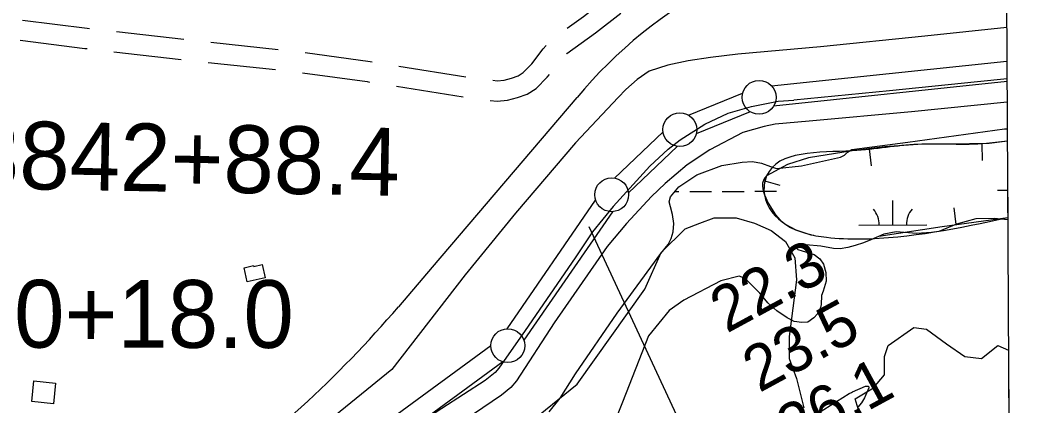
# Model space of a CAD drawing. Extents: x 3419139 to 3457078, y 540382 to 565875.
# Drawn here: x 3453441 to 3454925, y 551211 to 551781 of the extents above; entities that cross this region are included whole.
import ezdxf

# ---------------------------------------------------------------- set-up
doc = ezdxf.new("R2010")
doc.units = 0
for name, color, linetype in [('V-BLDG-OTLN', 7, 'Continuous'), ('V-BORW-LINE', 7, 'Continuous'), ('V-FLOD-BASE', 7, 'Continuous'), ('V-GRID-FRAM', 7, 'Continuous'), ('V-LEVE-TOET', 7, 'Continuous'), ('V-RIVR-RANG', 7, 'Continuous'), ('V-ROAD-CNTR', 7, 'Continuous'), ('V-SITE-VEGE', 7, 'Continuous'), ('V-SURV-IDEN', 7, 'Continuous'), ('V-SURV-LINE', 7, 'Continuous'), ('V-TOPO-MAJR', 7, 'Continuous'), ('V-WETL-SWMP', 7, 'Continuous')]:
    doc.layers.add(name, color=color, linetype=linetype)

msp = doc.modelspace()

# ---------------------------------------------------------------- linework, layer by layer
at = {"layer": 'V-BLDG-OTLN'}
for points in [[(3453776.6, 551394.5), (3453771.8, 551415.5), (3453785.9, 551418.7), (3453786.2, 551417.3), (3453798.4, 551420.1), (3453802.9, 551400.5)], [(3453493.7, 551244.9), (3453490.6, 551214.6), (3453458.6, 551217.9), (3453461.7, 551248.4)]]:
    msp.add_lwpolyline(points, close=True, dxfattribs=at)
at = {"layer": 'V-BORW-LINE'}
for p, q in [((3454860.4, 551598.6), (3454860.7, 551573.6)), ((3454694.1, 551590.9), (3454697, 551566.1)), ((3454538, 551544.2), (3454562, 551537.2)), ((3454822.6, 551479.1), (3454819.2, 551503.8))]:
    msp.add_line(p, q, dxfattribs=at)
for points in [[(3454897.9, 551602.3), (3454867.2, 551598.7), (3454816.4, 551598), (3454765.6, 551597.6), (3454717.3, 551593.7), (3454669, 551588), (3454604.7, 551577.9), (3454573.4, 551567.7), (3454542.8, 551550.9), (3454540.1, 551548.4), (3454538.4, 551545.6), (3454536.8, 551540.2), (3454536.6, 551535.7), (3454537.5, 551529.1), (3454539.4, 551523.1), (3454544.8, 551511), (3454555.6, 551493.6), (3454562.7, 551485.8), (3454571.3, 551479.1), (3454585.9, 551471.3), (3454608, 551464.1), (3454612.6, 551463.4)], [(3454708.1, 551462), (3454801.9, 551476.2), (3454898.4, 551489.7)]]:
    msp.add_lwpolyline(points, dxfattribs=at)
msp.add_spline([(3454897.9, 551602.4), (3454867.2, 551598.7), (3454765.6, 551597.6), (3454669, 551588), (3454542.8, 551550.9), (3454539.4, 551523.1), (3454571.3, 551479.1), (3454630.9, 551460.4), (3454681.7, 551458), (3454898.4, 551489.5)], degree=3, dxfattribs=at)
at = {"layer": 'V-FLOD-BASE'}
for points in [[(3454897.4, 551694.4), (3454853.7, 551690), (3454723.9, 551676.5), (3454582.8, 551662.8)], [(3454370.3, 551565.4), (3454397.4, 551590.5), (3454415.3, 551604.3), (3454451.8, 551627.4), (3454486.1, 551643.7), (3454520.2, 551653.7), (3454559.7, 551661.2), (3454582.8, 551662.8)], [(3454370.3, 551565.4), (3454316.4, 551505.7), (3454286.1, 551468.4), (3454260.3, 551430), (3454186.5, 551323), (3454147.9, 551267.2), (3454142.3, 551260.6), (3454127.6, 551248.9), (3454063.7, 551207.5), (3454015.4, 551175.8), (3453894.3, 551087.3), (3453779, 551001.7), (3453638.3, 550896.8), (3453481.9, 550781.6), (3453332.6, 550669.4), (3453264, 550617.8), (3453239.8, 550595), (3453215.8, 550571.2), (3453204.6, 550555.6), (3453181.3, 550515.4), (3453170.5, 550500)]]:
    msp.add_lwpolyline(points, dxfattribs=at)
at = {"layer": 'V-GRID-FRAM'}
msp.add_lwpolyline([(3423200.9, 563955.1), (3454837.9, 564093.1), (3454925.2, 545910.2), (3423272.3, 545772.1), (3423200.9, 563955.1)], dxfattribs=at)
at = {"layer": 'V-LEVE-TOET'}
for points in [[(3454897.1, 551770.1), (3454775.9, 551757.3), (3454622.1, 551741.6), (3454500.3, 551730.8)], [(3454500.3, 551730.8), (3454460.1, 551726), (3454427.2, 551720.8), (3454397, 551714.5), (3454369.6, 551705.6), (3454351.6, 551693.2), (3454334.8, 551678.6), (3454323.5, 551666.7)], [(3454323.5, 551666.7), (3454260.6, 551600), (3454172.5, 551496.2), (3454097.8, 551405), (3453990, 551265.4), (3453876.6, 551173.3)], [(3454897.6, 551659.7), (3454756.6, 551645.5), (3454605.5, 551631.7), (3454555.3, 551627.4)], [(3454555.3, 551627.4), (3454539.1, 551624.1), (3454507.6, 551615.3), (3454458.9, 551589.3), (3454425.5, 551567.5), (3454393.3, 551539.6), (3454372.8, 551520.7)], [(3454372.8, 551520.7), (3454336.2, 551480.9), (3454307.5, 551446.9), (3454229.3, 551334.2), (3454173.8, 551248.5), (3454165.3, 551238.7), (3454151.8, 551227.3), (3454081.5, 551179.7)]]:
    msp.add_lwpolyline(points, dxfattribs=at)
at = {"layer": 'V-RIVR-RANG'}
msp.add_line((3454280.6, 551476.1), (3454744.5, 550478.7), dxfattribs=at)
at = {"layer": 'V-ROAD-CNTR'}
for p, q in [((3453583.7, 551764.1), (3453682.9, 551752.7)), ((3453722.6, 551748.3), (3453822, 551737.6)), ((3453579.9, 551734.3), (3453679.1, 551722.9)), ((3453718.9, 551718.5), (3453818.3, 551707.9)), ((3454000.3, 551713.1), (3454099.1, 551697.4)), ((3453996.6, 551683.3), (3454095.3, 551667.6))]:
    msp.add_line(p, q, dxfattribs=at)
for points in [[(3454248.4, 551768.9), (3454272.5, 551786.3), (3454327.7, 551829.7)], [(3454247.7, 551731.3), (3454248.1, 551731.7), (3454290.5, 551762.4), (3454327.6, 551791.4)], [(3453445.2, 551781), (3453540.3, 551769), (3453544, 551768.6)], [(3453441.5, 551751.2), (3453536.8, 551739.3), (3453540.2, 551738.9)], [(3454138.7, 551692.1), (3454145, 551691.6), (3454155.4, 551692.4), (3454166.2, 551695.3), (3454176.3, 551698.8), (3454183.6, 551703.6), (3454196.5, 551716.3), (3454213.3, 551738.8), (3454217.7, 551743.4)], [(3453861.8, 551733.2), (3453957.7, 551719.9), (3453960.8, 551719.4)], [(3453858, 551703.4), (3453953.3, 551690.2), (3453957.1, 551689.6)], [(3454134.9, 551662.3), (3454145, 551661.5), (3454160.5, 551662.7), (3454175, 551666.6), (3454189.6, 551671.7), (3454202.6, 551680.1), (3454219.2, 551696.6), (3454222.2, 551700.6)], [(3454263, 551666.6), (3454049.1, 551416.1), (3453999.5, 551357.9)]]:
    msp.add_lwpolyline(points, dxfattribs=at)
for centre, radius, start, end in [((3454774.9, 551244.9), 663.2, 94.035, 140.5151), ((3452741.1, 552431.4), 1654.1, 305.2531, 319.5339)]:
    msp.add_arc(centre, radius, start, end, dxfattribs=at)
at = {"layer": 'V-SITE-VEGE'}
for p, q in [((3454721.9, 551300.4), (3454759.7, 551327.3)), ((3454759.7, 551327.3), (3454778.6, 551324.6)), ((3454778.6, 551324.6), (3454808.3, 551303.1)), ((3454716.5, 551284.2), (3454721.9, 551300.4)), ((3454808.3, 551303.1), (3454835.2, 551284.2)), ((3454859.5, 551281.5), (3454883.8, 551300.4)), ((3454883.8, 551300.4), (3454899.4, 551293.7)), ((3454716.5, 551257.2), (3454716.5, 551284.2)), ((3454835.2, 551284.2), (3454859.5, 551281.5)), ((3454899.4, 551293.7), (3454899.9, 551178.8)), ((3454700.3, 551238.3), (3454716.5, 551257.2)), ((3454673.4, 551222.1), (3454700.3, 551238.3)), ((3454689.5, 551168.1), (3454673.4, 551222.1))]:
    msp.add_line(p, q, dxfattribs=at)
msp.add_lwpolyline([(3454060.9, 551079), (3454263.3, 551243.7), (3454363.1, 551384), (3454387.4, 551438), (3454422.5, 551473.1), (3454444, 551481.2), (3454465.6, 551489.3), (3454498, 551489.3), (3454525, 551481.2), (3454549.3, 551470.4), (3454570.8, 551454.2), (3454584.3, 551429.9), (3454587, 551397.5), (3454576.2, 551313.9), (3454576.2, 551281.5), (3454587, 551251.8), (3454597.8, 551208.6)], dxfattribs=at)
at = {"layer": 'V-SURV-LINE'}
for points in [[(3454549.9, 551684), (3454897.3, 551720.3)], [(3454897.5, 551690.2), (3454553, 551654.2)], [(3454427.6, 551640.7), (3454507.4, 551673.3)], [(3454518.7, 551645.6), (3454438.9, 551613)], [(3454318.2, 551547.8), (3454389.9, 551616.3)], [(3454410.7, 551594.6), (3454339, 551526.1)], [(3454159.8, 551325.4), (3454290.5, 551515.2)], [(3454315.2, 551498.2), (3454184.6, 551308.4)], [(3451740.1, 549543.3), (3454135.9, 551300.7)], [(3454153.6, 551276.5), (3451757.9, 549519.1)]]:
    msp.add_lwpolyline(points, dxfattribs=at)
for centre in [(3454531.6, 551667), (3454414.7, 551619.3), (3454314.2, 551523.2), (3454160.9, 551300.4)]:
    msp.add_circle(centre, 25, dxfattribs=at)
at = {"layer": 'V-TOPO-MAJR'}
for points in [[(3454617.8, 551200.3), (3454664.6, 551229.6), (3454668.1, 551231.5), (3454669.3, 551232.1), (3454688.7, 551240.4), (3454690.5, 551240.8)], [(3454690.5, 551240.8), (3454692.3, 551240.6), (3454692.9, 551240.2), (3454693.4, 551239.7), (3454693.5, 551239.1), (3454693.4, 551238.3), (3454687.2, 551223.3), (3454682.8, 551216), (3454677.5, 551209.7)]]:
    msp.add_lwpolyline(points, dxfattribs=at)
at = {"layer": 'V-WETL-SWMP'}
for p, q in [((3454751.3, 551601), (3454893.9, 551620.4)), ((3454893.9, 551620.4), (3454897.8, 551620.7)), ((3454897.8, 551620.7), (3454898.4, 551486)), ((3454668.5, 551590.2), (3454751.3, 551601)), ((3454594.3, 551565.7), (3454651.6, 551578.5)), ((3454651.6, 551578.5), (3454657.8, 551581.6)), ((3454657.8, 551581.6), (3454662, 551586.1)), ((3454662, 551586.1), (3454668.5, 551590.2)), ((3454439.9, 551552.5), (3454476.6, 551566.4)), ((3454476.6, 551566.4), (3454506.6, 551571.1)), ((3454506.6, 551571.1), (3454521.8, 551572.1)), ((3454521.8, 551572.1), (3454535, 551569.9)), ((3454535, 551569.9), (3454548.5, 551564.8)), ((3454548.5, 551564.8), (3454557.1, 551562.1)), ((3454557.1, 551562.1), (3454594.3, 551565.7)), ((3454413.1, 551535), (3454439.9, 551552.5)), ((3454400.9, 551520), (3454413.1, 551535)), ((3454399.2, 551512.6), (3454400.9, 551520)), ((3454407.3, 551527.8), (3454413.4, 551527.8)), ((3454429.4, 551527.9), (3454461.4, 551528)), ((3454477.4, 551528.1), (3454509.4, 551528.2)), ((3454525.4, 551528.3), (3454557.4, 551528.4)), ((3454883.3, 551529.9), (3454898.2, 551529.9)), ((3454401, 551505.5), (3454399.2, 551512.6)), ((3454403.7, 551493.8), (3454401, 551505.5)), ((3454729, 551478.5), (3454728.8, 551514.5)), ((3454405.7, 551480.6), (3454403.7, 551493.8)), ((3454878.6, 551488.3), (3454851.5, 551487.5)), ((3454898.4, 551486), (3454878.6, 551488.3)), ((3454404.9, 551468.3), (3454405.7, 551480.6)), ((3454679, 551478.2), (3454779, 551478.7)), ((3454823, 551479.6), (3454796.6, 551469.1)), ((3454851.5, 551487.5), (3454823, 551479.6)), ((3454397.5, 551449.8), (3454401.8, 551458.7)), ((3454401.8, 551458.7), (3454404.9, 551468.3)), ((3454715.6, 551465), (3454696.7, 551456.6)), ((3454733.7, 551468.6), (3454715.6, 551465)), ((3454763.7, 551466.1), (3454733.7, 551468.6)), ((3454786, 551467.3), (3454763.7, 551466.1)), ((3454796.6, 551469.1), (3454786, 551467.3)), ((3454386.6, 551436.7), (3454397.5, 551449.8)), ((3454585.5, 551448.9), (3454584.5, 551447.6)), ((3454584.5, 551447.6), (3454585.5, 551445.7)), ((3454591.7, 551449.1), (3454585.5, 551448.9)), ((3454585.5, 551445.7), (3454589, 551442.4)), ((3454600.7, 551449.3), (3454591.7, 551449.1)), ((3454622.6, 551447.3), (3454600.7, 551449.3)), ((3454641.6, 551443.7), (3454622.6, 551447.3)), ((3454651, 551443.5), (3454641.6, 551443.7)), ((3454662.3, 551445.3), (3454651, 551443.5)), ((3454673.3, 551448.3), (3454662.3, 551445.3)), ((3454685.6, 551452), (3454673.3, 551448.3)), ((3454696.7, 551456.6), (3454685.6, 551452)), ((3454322.5, 551348.2), (3454386.6, 551436.7)), ((3454589, 551442.4), (3454595.4, 551440.3)), ((3454595.4, 551440.3), (3454613, 551435.2)), ((3454613, 551435.2), (3454621.3, 551428.6)), ((3454621.3, 551428.6), (3454626.7, 551420.7)), ((3454626.7, 551420.7), (3454630, 551408.4)), ((3454502.1, 551402.9), (3454475.4, 551396.3)), ((3454511.1, 551399.5), (3454502.1, 551402.9)), ((3454532.6, 551377.8), (3454511.1, 551399.5)), ((3454630, 551408.4), (3454630.7, 551395.5)), ((3454475.4, 551396.3), (3454420.6, 551367.4)), ((3454630.7, 551395.5), (3454626.3, 551380.7)), ((3454544.3, 551363.4), (3454532.6, 551377.8)), ((3454623.6, 551374.6), (3454623.4, 551361.4)), ((3454626.3, 551380.7), (3454623.6, 551374.6)), ((3454420.6, 551367.4), (3454399, 551352.3)), ((3454558, 551351.6), (3454544.3, 551363.4)), ((3454622.3, 551356.6), (3454617.6, 551347.3)), ((3454623.4, 551361.4), (3454622.3, 551356.6)), ((3454260.9, 551259), (3454322.5, 551348.2)), ((3454399, 551352.3), (3454368.5, 551314.7)), ((3454573, 551341.3), (3454558, 551351.6)), ((3454583.5, 551335.9), (3454573, 551341.3)), ((3454612.4, 551341.6), (3454603.5, 551335.3)), ((3454617.6, 551347.3), (3454612.4, 551341.6)), ((3454594.8, 551334.5), (3454583.5, 551335.9)), ((3454603.5, 551335.3), (3454594.8, 551334.5)), ((3454368.5, 551314.7), (3454329.9, 551217)), ((3454238.4, 551222.9), (3454260.9, 551259)), ((3454221.9, 551202.6), (3454238.4, 551222.9)), ((3454329.9, 551217), (3454315, 551178.4))]:
    msp.add_line(p, q, dxfattribs=at)
for centre, start, end in [((3454673.7, 551478.7), 359.4782, 41.0218), ((3454784.2, 551479.2), 139.4782, 181.0218)]:
    msp.add_arc(centre, 35.2, start, end, dxfattribs=at)

# ---------------------------------------------------------------- texts
at = {"layer": 'V-RIVR-RANG'}
for s, p in [('22.3', (3454483.9, 551318)), ('23.5', (3454531.9, 551230.3)), ('26.1', (3454581.9, 551143.7))]:
    msp.add_text(s, height=67, rotation=28.5183, dxfattribs=at).set_placement(p)
at = {"layer": 'V-SURV-IDEN'}
for s, rotation, p in [('3842+88.4', 358.9715, (3453365.2, 551533)), ('3840+18.0', 359.9301, (3453209.4, 551297.8))]:
    msp.add_text(s, height=100, rotation=rotation, dxfattribs=at).set_placement(p)

doc.saveas('drawing.dxf')
